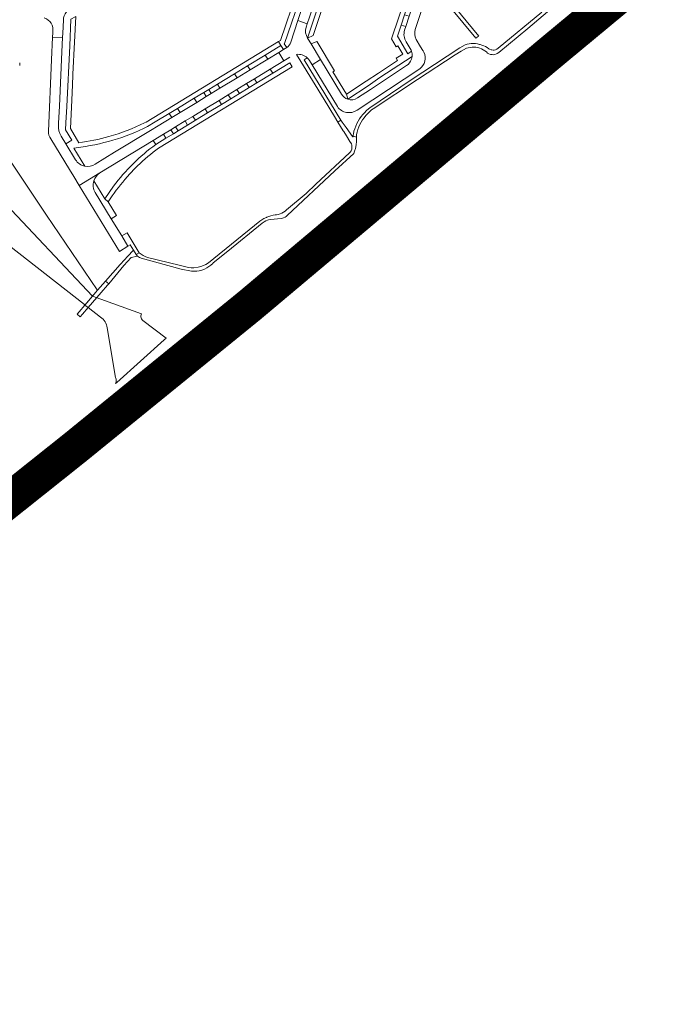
# Model space of a CAD drawing. Header units: metres. Extents: x 166325 to 190320, y 381923 to 404576.
# Tile 746 of 1056: x 176548 to 176828, y 395294 to 395714. Entities that reach past the tile are written whole.
import ezdxf

# ---------------------------------------------------------------- set-up
doc = ezdxf.new("R2010")
doc.units = ezdxf.units.M
for name, color, linetype, lineweight in [('B-WE-OG-WATER_MEER-GV', 8, 'Continuous', 18), ('B-WE-VH-VERHARDING_ASFALT-GV', 8, 'Continuous', 18), ('B-WE-VH-VERHARDING_BETONSTRAATSTEEN-GV', 8, 'Continuous', 18), ('B-WE-VH-VERHARDING_HALFVERHARDING-GV', 8, 'Continuous', 18), ('B-WE-VH-VERHARDING_N-WEG', 8, 'Continuous', 18), ('B-WE-VH-VERHARDING_STRAATBAKSTEEN-GV', 8, 'Continuous', 18)]:
    doc.layers.add(name, color=color, linetype=linetype, lineweight=lineweight)

msp = doc.modelspace()

# ---------------------------------------------------------------- linework, layer by layer
at = {"layer": 'B-WE-OG-WATER_MEER-GV', "flags": 128}
for points in [[(176507.236, 395723.878), (176507.161, 395723.819), (176501.056, 395719.534), (176535.048, 395693.418), (176534.517, 395660.205), (176540.097, 395637.62), (176579.208, 395596.002), (176581.398, 395598.544), (176581.246, 395598.768), (176559.598, 395630.605), (176542.162, 395656.582)], [(176535.158, 395624.13), (176535.258, 395624.064), (176575.757, 395592.431), (176575.98, 395592.257), (176579.208, 395596.002), (176540.097, 395637.62), (176534.517, 395660.205), (176535.048, 395693.418), (176501.056, 395719.534), (176500.272, 395718.984)], [(176600.11, 395586.315), (176599.955, 395586.725), (176599.877, 395587.157), (176599.879, 395587.595), (176599.96, 395588.026), (176600.117, 395588.435), (176579.208, 395596.002), (176575.98, 395592.257), (176577.337, 395591.2), (176582.668, 395587.049)], [(176585.512, 395582.528), (176589.042, 395561.357), (176589.15, 395560.995), (176589.224, 395560.624), (176589.263, 395560.248), (176589.269, 395560.059), (176589.266, 395559.87), (176589.235, 395559.493), (176589.169, 395559.12), (176589.068, 395558.757), (176589.622, 395559.236), (176609.737, 395577.375), (176610.608, 395578.16), (176600.638, 395585.603), (176600.337, 395585.94), (176600.11, 395586.315)]]:
    msp.add_lwpolyline(points, dxfattribs=at)
at = {"layer": 'B-WE-OG-WATER_MEER-GV'}
for points in [[(176548.138, 395694.495, 0.0361412), (176548.189, 395695.074)], [(176548.189, 395695.074, 0.0362887), (176548.16, 395695.654)], [(176582.668, 395587.049, -0.195423), (176585.512, 395582.528)]]:
    msp.add_lwpolyline(points, format="xyb", dxfattribs=at)
at = {"layer": 'B-WE-VH-VERHARDING_ASFALT-GV', "flags": 128}
for points in [[(176823.79, 395740.868), (176823.557, 395741.147), (176821.695, 395743.382), (176821.374, 395743.768), (176811.852, 395735.835), (176795.847, 395722.497), (176780.954, 395710.03), (176765.405, 395697.119), (176758.386, 395691.265), (176758.608, 395690.999), (176760.505, 395688.723), (176760.709, 395688.478), (176773.114, 395698.821), (176791.72, 395714.277), (176810.328, 395729.761)], [(176826.066, 395738.136), (176825.854, 395738.39), (176824.014, 395740.599), (176823.79, 395740.868), (176810.328, 395729.761), (176791.72, 395714.277), (176773.114, 395698.821), (176760.709, 395688.478), (176760.933, 395688.209), (176762.784, 395685.987), (176762.985, 395685.746), (176772.343, 395693.508), (176788.837, 395707.223), (176804.6, 395720.261), (176818.494, 395731.876)], [(176754.605, 395683.388), (176760.709, 395688.478), (176760.505, 395688.723), (176758.608, 395690.999), (176758.386, 395691.265), (176747.226, 395681.959), (176728.423, 395666.262), (176719.241, 395658.77), (176704.323, 395646.423), (176688.248, 395633.001), (176668.539, 395616.667), (176652.226, 395603.107), (176645.331, 395597.323), (176645.593, 395597.008), (176647.444, 395594.775), (176647.599, 395594.589), (176661.543, 395606.186), (176680.135, 395621.624), (176696.35, 395635.109), (176717.416, 395652.598), (176735.959, 395668.005)], [(176762.985, 395685.746), (176762.784, 395685.987), (176760.933, 395688.209), (176760.709, 395688.478), (176754.605, 395683.388), (176735.959, 395668.005), (176717.416, 395652.598), (176696.35, 395635.109), (176680.135, 395621.624), (176661.543, 395606.186), (176647.599, 395594.589), (176647.822, 395594.32), (176649.733, 395592.016), (176649.918, 395591.793), (176660.43, 395600.551), (176673.041, 395611.046), (176686.174, 395621.955), (176699.577, 395632.987), (176708.93, 395640.836), (176723.871, 395653.208), (176741.148, 395667.606), (176755.486, 395679.526)], [(176647.599, 395594.589), (176647.444, 395594.775), (176645.593, 395597.008), (176645.331, 395597.323), (176635.236, 395588.853), (176619.717, 395575.982), (176610.262, 395568.119), (176593.901, 395554.567), (176582.845, 395545.244), (176572.301, 395536.547), (176568.425, 395533.419), (176568.672, 395533.12), (176570.562, 395530.83), (176570.747, 395530.606), (176585.53, 395542.902), (176597.463, 395552.871), (176613.651, 395566.282), (176625.17, 395575.873), (176642.981, 395590.749)], [(176649.918, 395591.793), (176649.733, 395592.016), (176647.822, 395594.32), (176647.599, 395594.589), (176642.981, 395590.749), (176625.17, 395575.873), (176613.651, 395566.282), (176597.463, 395552.871), (176585.53, 395542.902), (176570.747, 395530.606), (176570.887, 395530.436), (176572.752, 395528.177), (176572.972, 395527.911), (176583.449, 395536.514), (176594.702, 395545.826), (176608.702, 395557.414), (176623.77, 395569.963), (176635.723, 395579.968), (176648.424, 395590.549)]]:
    msp.add_lwpolyline(points, close=True, dxfattribs=at)
for points in [[(176547.426, 395511.806), (176556.937, 395519.304), (176568.778, 395529.009), (176569.883, 395529.887), (176570.747, 395530.606), (176570.562, 395530.83), (176568.672, 395533.12), (176568.425, 395533.419), (176564.515, 395530.263), (176557.888, 395524.986), (176551.12, 395519.591), (176544.493, 395514.506)], [(176544.057, 395504.946), (176550.624, 395509.943), (176553.78, 395512.333), (176566.489, 395522.587), (176572.972, 395527.911), (176572.752, 395528.177), (176570.887, 395530.436), (176570.747, 395530.606), (176569.883, 395529.887), (176568.778, 395529.009), (176556.937, 395519.304), (176547.426, 395511.806)]]:
    msp.add_lwpolyline(points, dxfattribs=at)
at = {"layer": 'B-WE-VH-VERHARDING_BETONSTRAATSTEEN-GV', "flags": 128}
for points in [[(176648.052, 395765.906), (176648.97, 395764.41), (176643.445, 395761.048), (176644.474, 395759.357), (176645.533, 395760.001), (176647.98, 395755.973), (176666.396, 395725.675), (176659.446, 395705.185), (176658.532, 395704.629), (176659.611, 395702.965), (176660.643, 395701.232), (176662.131, 395702.147), (176660.896, 395703.746), (176661.085, 395703.861), (176668.661, 395725.824), (176667.763, 395727.403), (176672.12, 395730.061)], [(176656.932, 395765.806), (176659.11, 395766.056), (176660.387, 395763.959), (176660.663, 395763.506), (176668.285, 395750.991), (176671.221, 395746.169), (176676.335, 395737.772), (176677.634, 395735.639), (176675.859, 395734.653), (176676.299, 395733.806), (176676.601, 395732.9), (176678.75, 395733.807), (176679.551, 395732.492), (176678.686, 395729.832), (176673.729, 395714.587), (176670.981, 395706.135), (176673.388, 395707.212), (176675.482, 395713.655), (176678.974, 395724.397), (176680.419, 395728.844), (176681.689, 395732.75), (176680.625, 395734.496), (176684.411, 395736.724), (176688.704, 395739.287)], [(176712.915, 395724.09), (176706.796, 395705.762), (176708.731, 395702.453), (176709.43, 395702.854), (176711.522, 395699.276), (176708.751, 395697.583), (176709.33, 395696.599), (176701.198, 395691.229), (176695.996, 395687.793), (176687.568, 395682.228), (176688.067, 395680.053), (176696.746, 395685.729), (176701.752, 395689.286), (176715.546, 395698.312)], [(176715.295, 395700.546), (176713.678, 395699.466), (176709.309, 395706.975), (176710.884, 395711.725), (176712.339, 395716.113), (176714.285, 395721.983)], [(176562.288, 395708.787), (176562.273, 395708.456), (176562.188, 395706.574), (176566.426, 395706.344), (176566.514, 395708.259), (176566.769, 395713.753)], [(176573.344, 395661.51), (176569.749, 395667.55), (176570.481, 395682.765), (176570.829, 395690.011), (176570.867, 395690.783), (176571.522, 395704.408), (176572.048, 395715.341), (176570.022, 395714.25), (176569.469, 395702.828), (176568.218, 395676.991), (176567.877, 395669.947), (176567.736, 395667.038), (176570.417, 395662.535), (176567.836, 395660.99), (176571.943, 395654.251)], [(176670.355, 395710.748), (176670.822, 395712.188), (176666.807, 395713.627), (176663.767, 395704.35)], [(176622.623, 395680.477), (176626.647, 395682.924), (176628.762, 395684.21), (176632.506, 395686.486), (176639.812, 395690.928), (176645.307, 395694.268), (176652.862, 395698.862), (176659.611, 395702.965), (176658.532, 395704.629), (176602.158, 395670.344), (176601.403, 395669.97)], [(176672.474, 395703.661), (176670.981, 395706.135)], [(176675.007, 395704.526), (176674.924, 395704.663), (176672.474, 395703.661), (176676.442, 395697.084), (176685.417, 395682.21)], [(176688.067, 395680.053), (176687.568, 395682.228), (176681.765, 395691.807), (176682.463, 395692.233), (176675.007, 395704.526)], [(176662.131, 395702.147), (176660.643, 395701.232), (176658.675, 395700.034), (176660.887, 395696.437), (176662.288, 395697.29), (176663.383, 395697.96)], [(176670.822, 395697.757), (176671.364, 395697.194), (176671.825, 395696.563), (176672.92, 395694.75), (176676.442, 395697.084), (176672.474, 395703.661)], [(176666.191, 395699.179), (176668.106, 395696.124), (176677.997, 395679.942), (176682.464, 395672.636), (176683.886, 395670.309), (176685.166, 395671.102), (176669.426, 395696.927)], [(176669.426, 395696.927), (176670.822, 395697.757)], [(176664.389, 395693.865), (176663.361, 395695.555), (176656.195, 395691.198), (176649.334, 395687.027), (176646.007, 395685.004), (176641.86, 395682.483), (176638.146, 395680.224), (176634.24, 395677.85), (176628.255, 395674.211), (176623.104, 395671.08), (176619.783, 395669.06), (176615.676, 395666.563), (176613.688, 395665.355), (176610.479, 395663.404), (176606.153, 395660.773)], [(176606.221, 395658.343), (176607.404, 395659.229), (176664.389, 395693.865)], [(176602.725, 395668.393), (176605.996, 395670.369), (176611.954, 395673.991), (176615.508, 395676.151), (176622.623, 395680.477)], [(176575.974, 395651.491), (176571.266, 395659.217), (176572.293, 395659.392)], [(176593.042, 395645.858), (176595.188, 395648.282), (176597.424, 395650.623)], [(176585.936, 395636.311), (176584.402, 395637.579), (176579.775, 395645.202)], [(176588.175, 395642.952), (176586.264, 395640.283), (176584.402, 395637.579), (176585.936, 395636.311)], [(176580.392, 395640.296), (176587.219, 395629.092), (176589.488, 395630.473), (176585.936, 395636.311)]]:
    msp.add_lwpolyline(points, dxfattribs=at)
for points in [[(176731.242, 395722.581), (176727.787, 395726.806), (176723.014, 395728.377), (176722.521, 395726.888), (176723.451, 395726.583), (176726.873, 395725.46), (176742.696, 395706.097), (176743.473, 395706.667), (176743.964, 395707.027)], [(176593.963, 395623.117), (176591.699, 395621.74), (176594.336, 395617.412), (176595.258, 395617.982), (176596.642, 395615.716), (176597.837, 395613.758), (176599.173, 395614.553)]]:
    msp.add_lwpolyline(points, close=True, dxfattribs=at)
at = {"layer": 'B-WE-VH-VERHARDING_BETONSTRAATSTEEN-GV'}
for points in [[(176566.769, 395713.753, -0.1782121), (176568.063, 395717.343)], [(176558.613, 395714.802, -0.3603416), (176562.288, 395708.787)], [(176670.981, 395706.135, -0.2354108), (176670.355, 395710.748)], [(176663.767, 395704.35, -0.1550305), (176662.131, 395702.147)], [(176715.546, 395698.312, 0.1212848), (176715.295, 395700.546)], [(176666.191, 395699.179, -0.2219424), (176670.822, 395697.757)], [(176685.417, 395682.21, 0.1812294), (176688.067, 395680.053)], [(176572.293, 395659.392, 0.0863326), (176602.725, 395668.393)], [(176601.403, 395669.97, -0.0451124), (176586.192, 395664.152)], [(176586.192, 395664.152, -0.0362729), (176573.344, 395661.51)], [(176606.153, 395660.773, 0.0728793), (176588.175, 395642.952)], [(176597.424, 395650.623, -0.0345695), (176606.221, 395658.343)], [(176571.943, 395654.251, 0.2104136), (176575.974, 395651.491)], [(176585.936, 395636.311, -0.0341645), (176593.042, 395645.858)]]:
    msp.add_lwpolyline(points, format="xyb", dxfattribs=at)
at = {"layer": 'B-WE-VH-VERHARDING_HALFVERHARDING-GV', "flags": 128}
for points in [[(176770.875, 395717.231), (176752.297, 395701.791), (176751.759, 395701.43), (176751.151, 395701.176), (176750.506, 395701.045), (176750.177, 395701.028), (176749.537, 395701.088), (176749.217, 395701.165), (176748.523, 395701.446), (176748.316, 395701.618), (176747.634, 395702.116), (176746.907, 395702.548), (176746.143, 395702.909), (176745.348, 395703.196), (176744.53, 395703.407), (176744.363, 395703.455), (176743.487, 395703.659), (176742.597, 395703.785), (176741.698, 395703.831), (176740.799, 395703.797), (176739.907, 395703.683), (176739.028, 395703.49), (176738.17, 395703.221), (176735.942, 395701.943), (176725.049, 395694.86), (176715.116, 395688.402), (176697.44, 395676.397), (176696.95, 395676.002), (176696.039, 395675.189), (176695.184, 395674.317), (176694.387, 395673.392), (176693.919, 395672.818), (176693.826, 395672.698), (176693.139, 395671.737), (176692.519, 395670.732), (176691.968, 395669.687), (176691.489, 395668.608), (176691.084, 395667.498), (176690.755, 395666.363), (176690.504, 395665.209), (176690.432, 395664.822), (176690.44, 395664.427), (176690.463, 395664.281), (176691.835, 395663.896), (176691.858, 395664.959), (176692.1, 395666.066), (176692.42, 395667.154), (176692.816, 395668.216), (176693.286, 395669.248), (176693.827, 395670.244), (176694.437, 395671.199), (176695.113, 395672.109), (176695.437, 395672.502), (176696.005, 395673.294), (176696.635, 395674.038), (176697.324, 395674.727), (176698.068, 395675.357), (176698.702, 395675.819), (176698.913, 395675.959), (176717.829, 395688.502), (176733.941, 395699.039), (176736.47, 395700.503), (176738.686, 395701.782), (176739.477, 395702.029), (176740.288, 395702.197), (176741.112, 395702.287), (176741.94, 395702.298), (176742.766, 395702.228), (176743.581, 395702.079), (176744.378, 395701.852), (176745.149, 395701.55), (176745.888, 395701.174), (176746.587, 395700.73), (176747.24, 395700.22), (176747.753, 395699.739), (176748.216, 395699.47), (176748.926, 395699.203), (176749.69, 395699.079), (176750.07, 395699.075), (176750.822, 395699.177), (176751.539, 395699.424), (176751.876, 395699.599), (176752.491, 395700.044), (176764.886, 395710.288), (176776.171, 395719.809)], [(176691.785, 395661.82), (176691.812, 395662.833), (176691.835, 395663.896), (176690.463, 395664.281), (176690.435, 395664.147), (176690.34, 395664.073), (176690.22, 395664.072), (176690.123, 395664.145), (176687.376, 395668.001), (176685.772, 395670.251), (176685.166, 395671.102), (176683.886, 395670.309), (176686.199, 395666.591), (176686.392, 395666.281), (176687.513, 395664.48), (176689.03, 395662.041), (176689.658, 395661.032), (176689.818, 395660.522), (176689.88, 395660.182), (176689.902, 395659.491), (176689.845, 395659.052), (176689.762, 395658.716), (176689.501, 395658.076), (176689.119, 395657.5), (176688.888, 395657.242), (176674.544, 395643.786), (176670.342, 395639.82), (176661.977, 395632.815), (176661.351, 395632.299), (176660.677, 395631.847), (176659.962, 395631.464), (176659.213, 395631.154), (176658.437, 395630.918), (176657.642, 395630.76), (176657.126, 395630.7), (176656.219, 395630.561), (176655.328, 395630.344), (176654.458, 395630.05), (176653.618, 395629.682), (176653.487, 395629.616), (176652.278, 395629.131), (176651.385, 395628.651), (176650.542, 395628.085), (176628.616, 395610.24), (176627.55, 395609.569), (176626.522, 395609.062), (176625.45, 395608.658), (176624.343, 395608.361), (176622.369, 395608.108), (176621.223, 395608.115), (176620.084, 395608.235), (176616.099, 395609.186), (176602.701, 395612.56)], [(176599.173, 395614.553), (176597.837, 395613.758), (176598.384, 395613.153), (176598.767, 395612.835), (176599.238, 395612.536), (176599.621, 395612.35), (176600.02, 395612.203), (176616.989, 395607.488), (176621.39, 395606.741), (176622.618, 395606.674), (176623.688, 395606.729), (176624.747, 395606.888), (176625.785, 395607.15), (176626.983, 395607.594), (176627.941, 395608.072), (176628.848, 395608.642), (176629.695, 395609.298), (176630.473, 395610.033), (176630.682, 395610.201), (176636.984, 395615.273), (176651.621, 395627.196), (176652.501, 395627.786), (176653.187, 395628.139), (176653.904, 395628.422), (176654.321, 395628.551), (176655.073, 395628.721), (176659.649, 395629.183), (176660.182, 395629.301), (176660.701, 395629.47), (176661.357, 395629.771), (176661.824, 395630.053), (176662.261, 395630.38), (176682.65, 395649.44), (176690.621, 395656.93), (176691.012, 395657.937), (176691.326, 395658.971), (176691.495, 395659.679), (176691.68, 395660.744), (176691.785, 395661.82)]]:
    msp.add_lwpolyline(points, dxfattribs=at)
for points in [[(176592.528, 395609.124), (176595.669, 395612.509), (176598.384, 395613.153), (176597.837, 395613.758), (176596.642, 395615.716), (176594.194, 395612.928), (176592.795, 395611.48), (176590.93, 395609.55), (176584.751, 395602.435), (176586.097, 395601.314)], [(176582.857, 395597.573), (176585.549, 395600.681), (176586.097, 395601.314), (176584.751, 395602.435), (176581.398, 395598.544), (176575.98, 395592.257), (176573.466, 395589.339), (176572.622, 395588.357), (176573.947, 395587.256), (176574.915, 395588.404), (176577.337, 395591.2)]]:
    msp.add_lwpolyline(points, close=True, dxfattribs=at)
at = {"layer": 'B-WE-VH-VERHARDING_HALFVERHARDING-GV'}
msp.add_lwpolyline([(176602.701, 395612.56, -0.1222292), (176599.173, 395614.553)], format="xyb", dxfattribs=at)
at = {"layer": 'B-WE-VH-VERHARDING_N-WEG', "const_width": 15, "flags": 128}
msp.add_lwpolyline([(175216.608, 395199.77), (175339.692, 395206.226), (175460.451, 395223.478), (175607.578, 395243.205), (175792.296, 395267.991), (175840.74, 395272.654), (175907.844, 395274.806), (175951.623, 395271.937), (175978.968, 395277.915), (176046.549, 395302.741), (176267.773, 395383.568), (176437.902, 395447.81), (176491.619, 395474.945), (176529.164, 395497.461), (176571.908, 395531.524), (176646.419, 395592.145), (176774.264, 395699.636), (176896.784, 395801.268)], dxfattribs=at)
at = {"layer": 'B-WE-VH-VERHARDING_STRAATBAKSTEEN-GV', "flags": 128}
for points in [[(176716.895, 395709.864), (176722.521, 395726.888), (176723.014, 395728.377), (176723.252, 395729.098), (176725.262, 395735.175), (176726.636, 395739.326), (176731.076, 395752.752), (176731.695, 395754.624), (176733.712, 395760.72), (176729.734, 395762.069), (176717.871, 395726.26), (176716.281, 395721.462), (176714.302, 395715.475), (176712.856, 395711.099), (176712.317, 395709.468)], [(176672.12, 395730.061), (176672.016, 395729.563), (176671.869, 395729.076), (176666.807, 395713.627), (176670.822, 395712.188), (176671.745, 395715.039), (176676.25, 395728.944), (176676.505, 395729.619), (176676.679, 395730.32)], [(176564.701, 395669.112), (176564.736, 395669.858), (176565.069, 395677.067), (176566.144, 395700.269), (176566.426, 395706.344), (176562.188, 395706.574), (176561.753, 395696.89), (176560.383, 395666.418)], [(176712.982, 395704.623), (176715.089, 395701.023), (176715.295, 395700.546)], [(176720.565, 395700.121), (176720.211, 395700.759), (176720.151, 395700.851), (176719.177, 395702.464), (176717.271, 395705.619)], [(176618.736, 395670.783), (176621.933, 395672.729), (176627.243, 395675.96), (176633.19, 395679.58), (176637.128, 395681.977), (176640.775, 395684.197), (176644.953, 395686.74), (176648.278, 395688.764), (176655.04, 395692.879), (176660.887, 395696.437), (176658.675, 395700.034), (176654.014, 395697.198), (176646.43, 395692.583), (176640.864, 395689.196), (176633.552, 395684.747), (176629.868, 395682.505), (176627.748, 395681.215), (176623.671, 395678.734), (176616.558, 395674.405), (176613.078, 395672.288), (176607.281, 395668.761), (176603.907, 395666.707), (176588.641, 395657.418), (176580.344, 395652.327)], [(176685.417, 395682.21), (176676.442, 395697.084), (176672.92, 395694.75), (176683.695, 395676.911)], [(176715.546, 395698.312), (176715.433, 395697.729), (176715.247, 395697.164)], [(176692.046, 395675.404), (176718.772, 395693.087)], [(176713.185, 395694.386), (176702.857, 395687.571), (176697.823, 395684.25), (176692.304, 395680.608)], [(176561.468, 395663.091), (176569.419, 395650.042), (176571.244, 395647.046), (176573.544, 395643.272), (176582.319, 395648.619), (176605.057, 395662.458), (176609.435, 395665.123), (176612.636, 395667.071), (176614.573, 395668.25), (176618.736, 395670.783)], [(176571.943, 395654.251), (176567.836, 395660.99), (176565.813, 395664.31)], [(176582.319, 395648.619), (176573.544, 395643.272), (176590.68, 395615.148), (176594.336, 395617.412), (176591.699, 395621.74), (176587.219, 395629.092), (176580.392, 395640.296)]]:
    msp.add_lwpolyline(points, dxfattribs=at)
for points in [[(176714.302, 395715.475), (176712.339, 395716.113), (176710.884, 395711.725), (176712.856, 395711.099)], [(176654.014, 395697.198), (176652.862, 395698.862), (176645.307, 395694.268), (176646.43, 395692.583)], [(176656.195, 395691.198), (176655.04, 395692.879), (176648.278, 395688.764), (176649.334, 395687.027)], [(176640.864, 395689.196), (176639.812, 395690.928), (176632.506, 395686.486), (176633.552, 395684.747)], [(176649.334, 395687.027), (176648.278, 395688.764), (176644.953, 395686.74), (176646.007, 395685.004)], [(176633.552, 395684.747), (176632.506, 395686.486), (176628.762, 395684.21), (176629.868, 395682.505)], [(176646.007, 395685.004), (176644.953, 395686.74), (176640.775, 395684.197), (176641.86, 395682.483)], [(176623.671, 395678.734), (176622.623, 395680.477), (176615.508, 395676.151), (176616.558, 395674.405)], [(176627.748, 395681.215), (176626.647, 395682.924), (176622.623, 395680.477), (176623.671, 395678.734)], [(176634.24, 395677.85), (176633.19, 395679.58), (176627.243, 395675.96), (176628.255, 395674.211)], [(176638.146, 395680.224), (176637.128, 395681.977), (176633.19, 395679.58), (176634.24, 395677.85)], [(176616.558, 395674.405), (176615.508, 395676.151), (176611.954, 395673.991), (176613.078, 395672.288)], [(176623.104, 395671.08), (176621.933, 395672.729), (176618.736, 395670.783), (176619.783, 395669.06)], [(176613.688, 395665.355), (176612.636, 395667.071), (176609.435, 395665.123), (176610.479, 395663.404)], [(176618.736, 395670.783), (176614.573, 395668.25), (176615.676, 395666.563), (176619.783, 395669.06)], [(176610.479, 395663.404), (176609.435, 395665.123), (176605.057, 395662.458), (176606.153, 395660.773)]]:
    msp.add_lwpolyline(points, close=True, dxfattribs=at)
at = {"layer": 'B-WE-VH-VERHARDING_STRAATBAKSTEEN-GV'}
for points in [[(176712.317, 395709.468, 0.2152691), (176712.982, 395704.623)], [(176717.271, 395705.619, -0.1889274), (176716.895, 395709.864)], [(176715.247, 395697.164, -0.1603666), (176713.185, 395694.386)], [(176718.772, 395693.087, 0.3603861), (176720.565, 395700.121)], [(176692.304, 395680.608, -0.2315469), (176688.067, 395680.053)], [(176683.695, 395676.911, 0.4156521), (176692.046, 395675.404)], [(176565.813, 395664.31, -0.1699767), (176564.701, 395669.112)], [(176560.383, 395666.418, 0.173503), (176561.468, 395663.091)], [(176580.344, 395652.327, -0.1898983), (176575.974, 395651.491)], [(176579.775, 395645.202, -0.1907515), (176582.319, 395648.619)], [(176580.392, 395640.296, -0.2268657), (176579.775, 395645.202)]]:
    msp.add_lwpolyline(points, format="xyb", dxfattribs=at)

doc.saveas('drawing.dxf')
